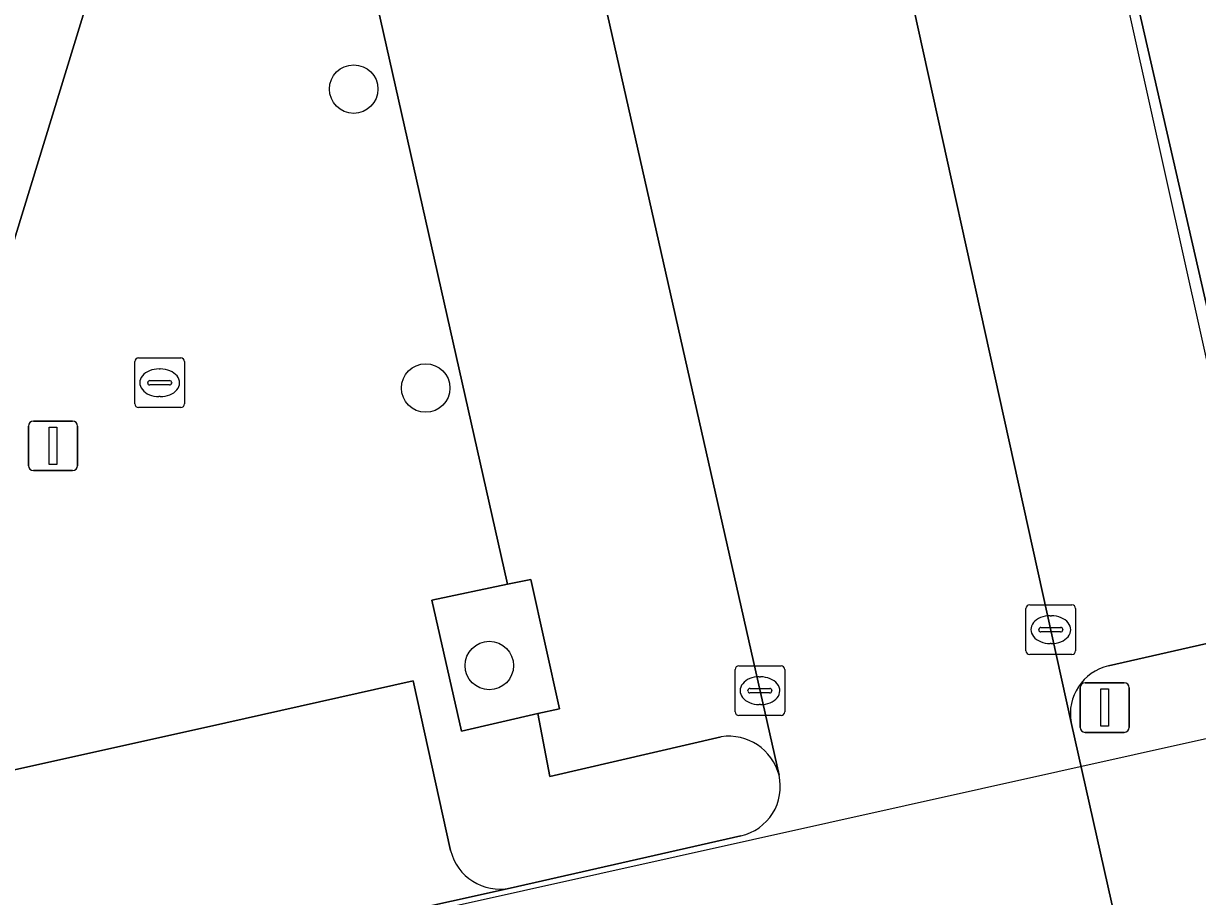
# Model space of a CAD drawing. Extents: x 161772 to 163126, y 383092 to 383917.
# Drawn here: x 163050.29 to 163073.97, y 383708.52 to 383726.13 of the extents above; entities that cross this region are included whole.
import ezdxf

# ---------------------------------------------------------------- set-up
doc = ezdxf.new("R2010")
doc.units = 0
for name, color, linetype in [('IMGEO_Boom', 7, 'Continuous'), ('IMGEO_Erf', 7, 'Continuous'), ('IMGEO_Groenvoorziening', 7, 'Continuous'), ('IMGEO_Kolk', 7, 'Continuous'), ('IMGEO_Lichtmast', 7, 'Continuous'), ('IMGEO_Pand_vergunning_verleend', 7, 'Continuous'), ('IMGEO_Parkeervlak_open', 7, 'Continuous'), ('IMGEO_Rijbaan_lokaal_open', 7, 'Continuous'), ('IMGEO_Voetpad_open', 7, 'Continuous')]:
    doc.layers.add(name, color=color, linetype=linetype)

msp = doc.modelspace()

# ---------------------------------------------------------------- linework, layer by layer
at = {"layer": 'IMGEO_Boom'}
for centre in [(163056.95, 383724.808), (163058.402, 383718.778), (163059.684, 383713.18)]:
    msp.add_circle(centre, 0.489, dxfattribs=at)
at = {"layer": 'IMGEO_Erf'}
msp.add_lwpolyline([(163054.074, 383752.563), (163040.787, 383756.483), (163039.985, 383753.745), (163019.985, 383759.807), (163020.797, 383762.578), (163016.082, 383764.401), (163013.98, 383765.416), (163010.874, 383766.947), (163002.358, 383757.69), (163001.626, 383755.298), (163000, 383749.985), (162991.799, 383723.184), (162995.718, 383721.946), (162998.032, 383721.23), (163000, 383720.632), (163033.251, 383710.535), (163036.754, 383709.471), (163046.723, 383710.772), (163054.86, 383737.291)], close=True, dxfattribs=at)
at = {"layer": 'IMGEO_Groenvoorziening'}
msp.add_lwpolyline([(163060.664, 383712.211), (163061.098, 383712.306), (163060.523, 383714.919), (163060.053, 383714.82), (163058.527, 383714.498), (163059.125, 383711.857)], close=True, dxfattribs=at)
at = {"layer": 'IMGEO_Kolk'}
for p, q in [((163052.61, 383719.384), (163053.462, 383719.384)), ((163052.535, 383718.458), (163052.535, 383719.31)), ((163053.023, 383719.164), (163053.048, 383719.164)), ((163053.536, 383719.31), (163053.536, 383718.458)), ((163052.837, 383718.927), (163053.235, 383718.927)), ((163052.794, 383718.878), (163052.794, 383718.89)), ((163053.232, 383718.841), (163052.834, 383718.841)), ((163053.278, 383718.89), (163053.278, 383718.878)), ((163053.046, 383718.604), (163053.021, 383718.604)), ((163053.462, 383718.384), (163052.61, 383718.384)), ((163070.585, 383714.404), (163071.437, 383714.404)), ((163070.51, 383713.478), (163070.51, 383714.33)), ((163070.998, 383714.184), (163071.023, 383714.184)), ((163071.511, 383714.33), (163071.511, 383713.478)), ((163070.812, 383713.947), (163071.21, 383713.947)), ((163070.769, 383713.898), (163070.769, 383713.91)), ((163071.207, 383713.861), (163070.809, 383713.861)), ((163071.253, 383713.91), (163071.253, 383713.898)), ((163071.021, 383713.624), (163070.996, 383713.624)), ((163071.437, 383713.404), (163070.585, 383713.404)), ((163064.643, 383712.247), (163064.643, 383713.099)), ((163064.718, 383713.173), (163065.57, 383713.173)), ((163065.644, 383713.099), (163065.644, 383712.247)), ((163065.131, 383712.953), (163065.156, 383712.953)), ((163064.902, 383712.667), (163064.902, 383712.679)), ((163065.34, 383712.63), (163064.942, 383712.63)), ((163064.945, 383712.716), (163065.343, 383712.716)), ((163065.386, 383712.679), (163065.386, 383712.667)), ((163065.154, 383712.393), (163065.129, 383712.393)), ((163065.57, 383712.173), (163064.718, 383712.173))]:
    msp.add_line(p, q, dxfattribs=at)
for points in [[(163052.61, 383719.384), (163053.462, 383719.384)], [(163052.535, 383718.458), (163052.535, 383719.31)], [(163053.536, 383719.31), (163053.536, 383718.458)], [(163053.462, 383718.384), (163052.61, 383718.384)], [(163070.585, 383714.404), (163071.437, 383714.404)], [(163070.51, 383713.478), (163070.51, 383714.33)], [(163071.511, 383714.33), (163071.511, 383713.478)], [(163071.437, 383713.404), (163070.585, 383713.404)], [(163064.643, 383712.247), (163064.643, 383713.099)], [(163064.718, 383713.173), (163065.57, 383713.173)], [(163065.644, 383713.099), (163065.644, 383712.247)], [(163065.57, 383712.173), (163064.718, 383712.173)]]:
    msp.add_lwpolyline(points, dxfattribs=at)
for centre, radius, start, end in [((163052.612, 383719.308), 0.0765, 91.552, 178.448), ((163052.612, 383719.308), 0.0765, 91.552, 178.448), ((163053.46, 383719.308), 0.0765, 1.552, 88.448), ((163053.46, 383719.308), 0.0765, 1.552, 88.448), ((163052.834, 383718.887), 0.0403, 85.8775, 175.7526), ((163053.239, 383718.889), 0.0386, 1.7309, 96.639), ((163052.831, 383718.877), 0.0366, 178.938, 274.7102), ((163053.235, 383718.884), 0.043, 264.8664, 352.4533), ((163052.612, 383718.46), 0.0765, 181.552, 268.448), ((163052.612, 383718.46), 0.0765, 181.552, 268.448), ((163053.46, 383718.46), 0.0765, 271.552, 358.448), ((163053.46, 383718.46), 0.0765, 271.552, 358.448), ((163070.587, 383714.328), 0.0765, 91.552, 178.448), ((163070.587, 383714.328), 0.0765, 91.552, 178.448), ((163071.435, 383714.328), 0.0765, 1.552, 88.448), ((163071.435, 383714.328), 0.0765, 1.552, 88.448), ((163070.809, 383713.907), 0.0403, 85.8775, 175.7526), ((163071.214, 383713.909), 0.0386, 1.7309, 96.639), ((163070.806, 383713.897), 0.0366, 178.938, 274.7102), ((163071.21, 383713.904), 0.043, 264.8664, 352.4533), ((163070.587, 383713.48), 0.0765, 181.552, 268.448), ((163070.587, 383713.48), 0.0765, 181.552, 268.448), ((163071.435, 383713.48), 0.0765, 271.552, 358.448), ((163071.435, 383713.48), 0.0765, 271.552, 358.448), ((163064.72, 383713.097), 0.0765, 91.552, 178.448), ((163064.72, 383713.097), 0.0765, 91.552, 178.448), ((163065.568, 383713.097), 0.0765, 1.552, 88.448), ((163065.568, 383713.097), 0.0765, 1.552, 88.448), ((163064.942, 383712.676), 0.0403, 85.8775, 175.7526), ((163064.939, 383712.666), 0.0366, 178.938, 274.7102), ((163065.343, 383712.673), 0.043, 264.8664, 352.4533), ((163065.347, 383712.678), 0.0386, 1.7309, 96.639), ((163064.72, 383712.249), 0.0765, 181.552, 268.448), ((163064.72, 383712.249), 0.0765, 181.552, 268.448), ((163065.568, 383712.249), 0.0765, 271.552, 358.448), ((163065.568, 383712.249), 0.0765, 271.552, 358.448)]:
    msp.add_arc(centre, radius, start, end, dxfattribs=at)
for centre, major_axis, ratio, start_param, end_param in [((163053.022, 383718.884), (-0.387, 0.002), 0.722429, 4.712389, 7.853982), ((163053.047, 383718.884), (-0.39, 0.002), 0.717154, 1.570796, 4.712389), ((163070.997, 383713.904), (-0.387, 0.002), 0.722429, 4.712389, 7.853982), ((163071.022, 383713.904), (-0.39, 0.002), 0.717154, 1.570796, 4.712389), ((163065.13, 383712.673), (-0.387, 0.002), 0.722429, 4.712389, 7.853982), ((163065.155, 383712.673), (-0.39, 0.002), 0.717154, 1.570796, 4.712389)]:
    msp.add_ellipse(centre, major_axis=major_axis, ratio=ratio, start_param=start_param, end_param=end_param, dxfattribs=at)
at = {"layer": 'IMGEO_Lichtmast'}
for p, q in [((163050.388, 383717.212), (163050.388, 383718.012)), ((163050.388, 383718.012), (163050.388, 383717.212)), ((163050.488, 383718.112), (163051.278, 383718.112)), ((163051.278, 383718.112), (163050.488, 383718.112)), ((163051.378, 383718.012), (163051.378, 383717.212)), ((163051.378, 383717.212), (163051.378, 383718.012)), ((163051.278, 383717.112), (163050.488, 383717.112)), ((163050.488, 383717.112), (163051.278, 383717.112)), ((163071.702, 383712.833), (163072.492, 383712.833)), ((163072.492, 383712.833), (163071.702, 383712.833)), ((163071.602, 383711.933), (163071.602, 383712.733)), ((163071.602, 383712.733), (163071.602, 383711.933)), ((163072.592, 383712.733), (163072.592, 383711.933)), ((163072.592, 383711.933), (163072.592, 383712.733)), ((163072.492, 383711.833), (163071.702, 383711.833)), ((163071.702, 383711.833), (163072.492, 383711.833))]:
    msp.add_line(p, q, dxfattribs=at)
for points in [[(163050.808, 383717.987), (163050.958, 383717.987), (163050.958, 383717.237), (163050.808, 383717.237), (163050.808, 383717.987)], [(163072.022, 383712.708), (163072.172, 383712.708), (163072.172, 383711.958), (163072.022, 383711.958), (163072.022, 383712.708)]]:
    msp.add_lwpolyline(points, dxfattribs=at)
for centre, start, end in [((163050.488, 383718.012), 90, 180), ((163050.488, 383718.012), 90, 180), ((163051.278, 383718.012), 0, 90), ((163051.278, 383718.012), 360, 90), ((163050.488, 383717.212), 180, 270), ((163050.488, 383717.212), 180, 270), ((163051.278, 383717.212), 270, 0), ((163051.278, 383717.212), 270, 0), ((163071.702, 383712.733), 90, 180), ((163071.702, 383712.733), 90, 180), ((163072.492, 383712.733), 0, 90), ((163072.492, 383712.733), 360, 90), ((163071.702, 383711.933), 180, 270), ((163071.702, 383711.933), 180, 270), ((163072.492, 383711.933), 270, 0), ((163072.492, 383711.933), 270, 0)]:
    msp.add_arc(centre, 0.1, start, end, dxfattribs=at)
at = {"layer": 'IMGEO_Pand_vergunning_verleend'}
msp.add_lwpolyline([(162993.909, 383721.134), (163001.45, 383746.157), (163009.166, 383743.831), (163009.809, 383745.965), (163011.405, 383745.484), (163016.15, 383761.229), (163023.626, 383758.976), (163024.262, 383761.086), (163067.776, 383747.972), (163075.772, 383712.068), (163041.89, 383704.522), (162999.381, 383717.505), (162999.921, 383719.274)], close=True, dxfattribs=at)
at = {"layer": 'IMGEO_Parkeervlak_open'}
for points in [[(163072.175, 383713.174), (163075.638, 383713.962), (163067.121, 383751.185), (163066.005, 383755.889), (163062.598, 383755.154)], [(163061.795, 383755.705), (163071.42, 383712.031)], [(163065.529, 383710.968), (163059.927, 383735.811)], [(163059.178, 383734.618), (163055.773, 383733.835), (163060.053, 383714.82), (163060.523, 383714.919), (163061.098, 383712.306), (163060.664, 383712.211), (163060.908, 383710.94), (163064.363, 383711.743)], [(163058.146, 383712.871), (163053.98, 383711.94), (163048.194, 383710.651), (163049.207, 383706.274), (163060.106, 383708.691)], [(163058.904, 383709.452), (163058.146, 383712.871)]]:
    msp.add_lwpolyline(points, dxfattribs=at)
for centre, radius, start, end in [((163072.401, 383712.204), 0.996, 103.123, 189.9841), ((163064.517, 383710.71), 1.044, 14.2854, 98.4933), ((163059.898, 383709.692), 1.022, 193.5622, 281.761)]:
    msp.add_arc(centre, radius, start, end, dxfattribs=at)
at = {"layer": 'IMGEO_Rijbaan_lokaal_open'}
for points in [[(163061.795, 383755.705), (163060.672, 383760.759), (163054.599, 383759.452), (163055.787, 383754.145), (163056.075, 383752.869), (163056.3, 383751.871), (163056.723, 383750), (163059.927, 383735.811), (163065.529, 383710.968)], [(163064.761, 383709.748), (163060.106, 383708.691), (163049.207, 383706.274), (163050.408, 383700.367), (163071.865, 383705.205), (163072.899, 383705.44), (163071.42, 383712.031), (163061.795, 383755.705)]]:
    msp.add_lwpolyline(points, dxfattribs=at)
msp.add_arc((163064.54, 383710.739), 1.015, 282.5886, 13.0299, dxfattribs=at)
at = {"layer": 'IMGEO_Voetpad_open'}
for points in [[(163062.598, 383755.154), (163066.005, 383755.889), (163067.121, 383751.185), (163075.638, 383713.962), (163078.646, 383714.535), (163077.705, 383718.643), (163074.588, 383732.527)], [(163056.723, 383750), (163056.3, 383751.871), (163054.312, 383752.493), (163054.074, 383752.563), (163054.86, 383737.291), (163046.723, 383710.772), (163048.194, 383710.651), (163053.98, 383711.94), (163058.146, 383712.871), (163058.904, 383709.452)], [(163064.363, 383711.743), (163060.908, 383710.94), (163060.664, 383712.211), (163059.125, 383711.857), (163058.527, 383714.498), (163060.053, 383714.82), (163055.773, 383733.835), (163059.178, 383734.618)], [(163071.42, 383712.031), (163072.899, 383705.44), (163073.7, 383705.573), (163073.762, 383705.332), (163076.982, 383706.034), (163077.111, 383705.535), (163079.325, 383706.023), (163079.526, 383705.132), (163080.735, 383705.414), (163080.708, 383705.533), (163078.646, 383714.535), (163075.638, 383713.962), (163072.175, 383713.174)], [(163060.106, 383708.691), (163064.761, 383709.748)]]:
    msp.add_lwpolyline(points, dxfattribs=at)
for centre, radius, start, end in [((163072.401, 383712.204), 0.996, 103.123, 189.9841), ((163064.517, 383710.71), 1.044, 14.2854, 98.4933), ((163064.54, 383710.739), 1.015, 282.5886, 13.0299), ((163059.898, 383709.692), 1.022, 193.5622, 281.761)]:
    msp.add_arc(centre, radius, start, end, dxfattribs=at)

doc.saveas('drawing.dxf')
